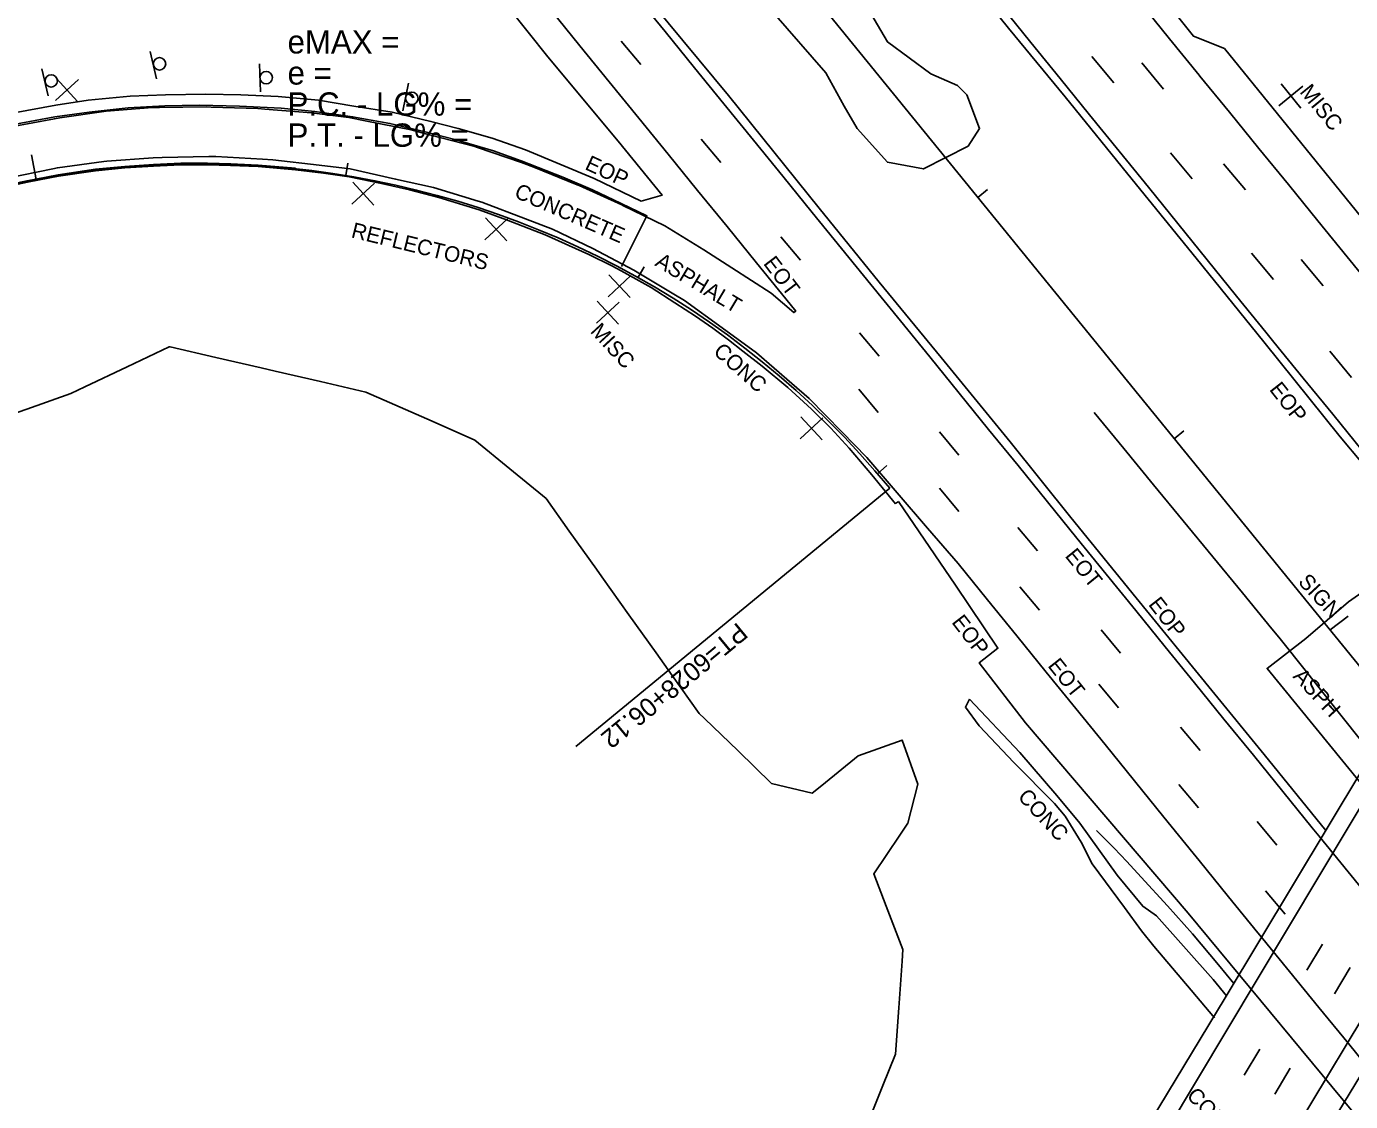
# Model space of a CAD drawing. Extents: x 2132221 to 2141942, y 535736 to 547298.
# Drawn here: x 2137595.1 to 2138020.6, y 540608 to 540953.7 of the extents above; entities that cross this region are included whole.
import ezdxf

# ---------------------------------------------------------------- set-up
doc = ezdxf.new("R2010")
doc.units = 0
for name, color, linetype in [('RD_EX_BldgApp', 7, 'Continuous'), ('RD_EX_BldgApp_txCode', 7, 'Continuous'), ('RD_EX_Bridge', 7, 'Continuous'), ('RD_EX_Bridge_txCode', 7, 'Continuous'), ('RD_EX_Conc', 7, 'Continuous'), ('RD_EX_Conc_txCode', 7, 'Continuous'), ('RD_EX_Driveway', 7, 'Continuous'), ('RD_EX_GuardRail', 7, 'Continuous'), ('RD_EX_Misc', 7, 'Continuous'), ('RD_EX_Misc_txCode', 7, 'Continuous'), ('RD_EX_Road', 7, 'Continuous'), ('RD_EX_Road_txCode', 7, 'Continuous'), ('RD_EX_VEG', 7, 'Continuous'), ('RD_HC_Cl', 7, 'Continuous'), ('RD_HC_Data', 7, 'Continuous'), ('RD_HC_Data_Tic', 7, 'Continuous')]:
    doc.layers.add(name, color=color, linetype=linetype)

msp = doc.modelspace()

# ---------------------------------------------------------------- linework, layer by layer
at = {"layer": 'RD_EX_BldgApp'}
for p, q in [((2137634.84, 540945.63), (2137636.91, 540936.87)), ((2137600.04, 540940.11), (2137602.11, 540931.35)), ((2137669.93, 540941.69), (2137670.29, 540932.69)), ((2137717.88, 540935.42), (2137716.03, 540926.61)), ((2138019.88, 540764.07), (2138014.04, 540759.66))]:
    msp.add_line(p, q, dxfattribs=at)
for centre in [(2137637.85, 540941.69), (2137672.13, 540937.25), (2137603.05, 540936.18), (2137718.93, 540930.58)]:
    msp.add_circle(centre, 2, dxfattribs=at)
at = {"layer": 'RD_EX_Bridge'}
msp.add_lwpolyline([(2137953.8, 540597.33), (2137980.31, 540641.29), (2138035.33, 540732.91), (2138089.95, 540824.31), (2138117.06, 540869.51), (2138150.9, 540828.27), (2138124.68, 540784.61), (2138092.38, 540730.7), (2138062.06, 540680.27), (2138036.85, 540637.89), (2138014.74, 540601.36), (2137987.7, 540555.87)], close=True, dxfattribs=at)
at = {"layer": 'RD_EX_Conc'}
for points in [[(2137591.56, 540922.25), (2137604.25, 540924.64), (2137615.24, 540926.12), (2137627.8, 540927.51), (2137639.53, 540928.18), (2137650.71, 540928.4), (2137663.58, 540928.09), (2137676.96, 540927.37), (2137687.8, 540926.3), (2137699.9, 540924.67), (2137711.9, 540922.49), (2137722.8, 540919.95), (2137732.78, 540917.3), (2137745.15, 540913.67), (2137754.12, 540910.51), (2137767.44, 540905.24), (2137776.95, 540901.14), (2137786.16, 540896.72), (2137794.49, 540892.79), (2137786.35, 540876.46)], [(2137681.53, 540907.58), (2137669.56, 540908.62), (2137660.7, 540909.03), (2137653.28, 540909.24), (2137644.69, 540909.18), (2137635.92, 540908.8), (2137626.74, 540908.22), (2137617.32, 540907.31), (2137605.41, 540905.5), (2137595.4, 540903.61), (2137585.32, 540901.48)], [(2137681.53, 540907.58), (2137690.52, 540906.47), (2137698.78, 540905.33), (2137709.24, 540903.22), (2137718.16, 540901.17), (2137727.57, 540898.64), (2137740.54, 540894.76), (2137749.31, 540891.56), (2137761.8, 540886.64), (2137775.87, 540880.4), (2137783.24, 540876.73), (2137786.25, 540875.07), (2137795.83, 540869.74), (2137803.41, 540864.83), (2137810.12, 540860.51), (2137815.64, 540856.62), (2137820.7, 540852.95), (2137825.34, 540849.31), (2137831.54, 540844.44), (2137839.74, 540837.55), (2137847.33, 540830.57), (2137853.63, 540824.48), (2137859.51, 540818.1), (2137866.79, 540809.5), (2137874.33, 540800.16)], [(2137875.34, 540800.95), (2137874.72, 540800.47), (2137874.33, 540800.16)], [(2137898.15, 540737.34), (2137896.86, 540734.77), (2137901.22, 540728.83), (2137912.36, 540716.94), (2137925.45, 540703.78), (2137928.94, 540699.69), (2137934.07, 540691.32), (2137937.52, 540684.41), (2137947.99, 540670.38), (2137953.44, 540662.81), (2137957.4, 540657.9), (2137969.39, 540643.73), (2137976.91, 540634.88)], [(2137898.15, 540737.34), (2137914.37, 540720.18), (2137926.26, 540706.42), (2137933.62, 540697.48), (2137945.56, 540680.76), (2137953.81, 540670.74), (2137958.24, 540667.69), (2137976.5, 540647.22), (2137980.72, 540641.98)]]:
    msp.add_lwpolyline(points, dxfattribs=at)
at = {"layer": 'RD_EX_Driveway'}
msp.add_lwpolyline([(2138029.88, 540775.65), (2138019.99, 540768.61), (2138006.26, 540756.86), (2137993.79, 540747.23), (2138048.66, 540680.04), (2138101.97, 540613.85)], dxfattribs=at)
msp.add_lwpolyline([(2138029.88, 540775.65), (2138019.99, 540768.61), (2138006.26, 540756.86), (2137993.79, 540747.23), (2138048.66, 540680.04), (2138101.97, 540613.85)], dxfattribs=at)
at = {"layer": 'RD_EX_GuardRail'}
for points in [[(2137938.25, 540829.52), (2137947.77, 540817.93), (2137957.28, 540806.33), (2137966.8, 540794.74), (2137976.32, 540783.15), (2137985.84, 540771.55), (2137995.35, 540759.96), (2137997.51, 540757.33), (2138006.86, 540745.6), (2138016.21, 540733.87), (2138025.56, 540722.14), (2138034.91, 540710.41), (2138044.25, 540698.68), (2138053.6, 540686.95), (2138062.95, 540675.22), (2138072.3, 540663.49), (2138073.97, 540661.4), (2138083.52, 540649.83), (2138093.07, 540638.27), (2138102.62, 540626.7), (2138112.17, 540615.13), (2138121.72, 540603.57), (2138131.28, 540592), (2138137.06, 540584.99)], [(2137939, 540695.13), (2137944.62, 540689.48), (2137948.73, 540685.12), (2137953.29, 540680.12), (2137961.8, 540670.94), (2137969.86, 540661.94), (2137978.12, 540651.97), (2137983.08, 540645.91)]]:
    msp.add_lwpolyline(points, dxfattribs=at)
at = {"layer": 'RD_EX_Misc'}
for p, q in [((2137786.25, 540949.02), (2137792.55, 540941.49)), ((2137937.48, 540944.03), (2137944.5, 540935.58)), ((2137953.53, 540941.96), (2137960.54, 540933.51)), ((2137604.46, 540929.88), (2137611.81, 540936.66)), ((2137604.74, 540936.95), (2137611.53, 540929.6)), ((2137998.28, 540935.2), (2138004.6, 540927.46)), ((2137997.57, 540928.16), (2138005.31, 540934.49)), ((2137811.95, 540917.47), (2137818.24, 540909.94)), ((2137962.7, 540913.1), (2137969.72, 540904.65)), ((2137979.81, 540909.56), (2137986.83, 540901.11)), ((2137699.65, 540896.53), (2137706.99, 540903.32)), ((2137699.93, 540903.6), (2137706.71, 540896.25)), ((2137742.38, 540885.05), (2137749.72, 540891.84)), ((2137742.66, 540892.12), (2137749.44, 540884.77)), ((2137837.57, 540886.08), (2137843.86, 540878.55)), ((2137988.83, 540880.75), (2137995.85, 540872.3)), ((2138004.74, 540878.74), (2138011.76, 540870.29)), ((2137782.01, 540866.79), (2137789.36, 540873.57)), ((2137782.29, 540873.86), (2137789.08, 540866.51)), ((2137778.24, 540858.28), (2137785.59, 540865.06)), ((2137778.53, 540865.34), (2137785.31, 540857.99)), ((2138121.34, 540865.79), (2137957.56, 540592.11)), ((2137862.79, 540855.19), (2137869.09, 540847.67)), ((2138013.91, 540849.26), (2138020.93, 540840.81)), ((2137862.56, 540837.06), (2137868.85, 540829.54)), ((2137981.08, 540562.65), (2138145.31, 540836.26)), ((2137843.69, 540821.09), (2137851.03, 540827.87)), ((2137843.97, 540828.15), (2137850.75, 540820.8)), ((2137888.46, 540823.37), (2137894.76, 540815.85)), ((2137888.46, 540805.26), (2137894.76, 540797.73)), ((2137913.67, 540792.53), (2137919.97, 540785.01)), ((2137914.33, 540773.49), (2137920.63, 540765.97)), ((2137940.43, 540759.66), (2137946.72, 540752.13)), ((2137939.71, 540742.14), (2137946, 540734.61)), ((2137965.99, 540728.37), (2137972.28, 540720.85)), ((2137965.44, 540709.9), (2137971.74, 540702.37)), ((2137990.6, 540697.97), (2137996.9, 540690.44)), ((2137993.28, 540675.77), (2137999.57, 540668.24)), ((2138006.61, 540650.19), (2138011.6, 540658.58)), ((2138015.47, 540642.63), (2138020.46, 540651.01)), ((2137986.45, 540616.44), (2137991.44, 540624.83)), ((2137996.23, 540610.35), (2138001.23, 540618.73))]:
    msp.add_line(p, q, dxfattribs=at)
for points in [[(2137790.84, 540963.72), (2137800.3, 540952.08), (2137809.76, 540940.44), (2137819.23, 540928.81), (2137828.69, 540917.17), (2137838.16, 540905.53), (2137847.62, 540893.89), (2137857.02, 540882.33), (2137866.48, 540870.69), (2137875.93, 540859.04), (2137885.39, 540847.4), (2137894.84, 540835.75), (2137904.3, 540824.11), (2137913.75, 540812.46), (2137923.21, 540800.82), (2137932.66, 540789.17), (2137942.12, 540777.53), (2137951.57, 540765.88), (2137961.03, 540754.24), (2137970.48, 540742.59), (2137979.93, 540730.94), (2137989.39, 540719.3), (2137998.84, 540707.65), (2138008.3, 540696.01), (2138010.41, 540693.41), (2138019.88, 540681.78), (2138029.36, 540670.15)], [(2137953.03, 540961.37), (2137962.47, 540949.72), (2137971.92, 540938.07), (2137972.2, 540937.72), (2137981.68, 540926.09), (2137991.15, 540914.46), (2138000.62, 540902.83), (2138010.09, 540891.2), (2138019.57, 540879.56), (2138029.04, 540867.93)], [(2137763.46, 540959.15), (2137772.92, 540947.51), (2137782.38, 540935.87), (2137791.85, 540924.24), (2137801.31, 540912.6), (2137810.78, 540900.96), (2137820.24, 540889.32), (2137829.7, 540877.69), (2137839.17, 540866.05), (2137842.32, 540862.17), (2137841.7, 540861.66), (2137834.36, 540867.93), (2137821.77, 540876.08), (2137812.82, 540881.87), (2137800.23, 540889.59), (2137786.74, 540896.16), (2137786.42, 540896.31), (2137772.76, 540902.5), (2137772.09, 540902.8), (2137758.17, 540908.4), (2137754.21, 540909.99), (2137739.99, 540914.76), (2137739.16, 540915.04), (2137724.66, 540918.87), (2137718.7, 540920.44), (2137703.99, 540923.34), (2137698.72, 540924.38), (2137686.68, 540925.92), (2137671.73, 540927.13), (2137669.44, 540927.32), (2137654.44, 540927.75), (2137652.81, 540927.8), (2137637.81, 540927.62), (2137635.57, 540927.59), (2137620.69, 540926.43), (2137605.84, 540924.29), (2137604.06, 540924.04), (2137590.17, 540921.37)], [(2137908.42, 540960.24), (2137917.87, 540948.59), (2137927.31, 540936.93), (2137936.75, 540925.28), (2137946.2, 540913.62), (2137955.64, 540901.97), (2137965.09, 540890.32), (2137974.53, 540878.66), (2137983.97, 540867.01), (2137993.42, 540855.35), (2137995.95, 540852.22), (2138005.43, 540840.59), (2138014.9, 540828.96), (2138024.37, 540817.33)], [(2137588.84, 540904.91), (2137603.53, 540907.96), (2137605.05, 540908.28), (2137619.92, 540910.24), (2137620.89, 540910.37), (2137635.85, 540911.4), (2137638.75, 540911.6), (2137653.75, 540911.84), (2137655.92, 540911.87), (2137670.9, 540911.01), (2137674.29, 540910.81), (2137689.19, 540909.06), (2137699.1, 540907.9), (2137713.73, 540904.62), (2137725.92, 540901.88), (2137740.29, 540897.56), (2137741.42, 540897.22), (2137755.42, 540891.86), (2137764.1, 540888.53), (2137777.13, 540882.3), (2137790.29, 540875.36), (2137803.13, 540867.62), (2137806.55, 540865.56), (2137818.68, 540856.74), (2137829.74, 540848.69), (2137841.08, 540838.87), (2137846.61, 540834.07), (2137857.08, 540823.34), (2137865.12, 540815.11), (2137874.91, 540803.74), (2137884.7, 540792.38), (2137894.5, 540781), (2137903.95, 540769.35), (2137913.4, 540757.7), (2137922.84, 540746.05), (2137932.29, 540734.39), (2137941.74, 540722.74), (2137951.18, 540711.09), (2137960.63, 540699.44), (2137970.08, 540687.79), (2137971.95, 540685.48), (2137981.39, 540673.83), (2137990.84, 540662.18), (2137991.45, 540661.42), (2138000.94, 540649.81), (2138010.44, 540638.19), (2138019.93, 540626.58), (2138029.42, 540614.97)]]:
    msp.add_lwpolyline(points, dxfattribs=at)
at = {"layer": 'RD_EX_Road'}
for points in [[(2137665.39, 541255.65), (2137682.63, 541234.38), (2137705.96, 541205.63), (2137727.14, 541179.43), (2137748.95, 541152.84), (2137771.36, 541125.05), (2137798.05, 541092.41), (2137817.52, 541068.57), (2137837.23, 541044.16), (2137858.25, 541018.24), (2137883.99, 540986.38), (2137910.7, 540953.12), (2137928.94, 540931.06), (2137950.42, 540904.48), (2137971.03, 540879.2), (2137992.75, 540852.25), (2138017.27, 540821.73), (2138038.83, 540795.97), (2138058.49, 540771.66)], [(2137608.31, 541191.93), (2137623.92, 541172.32), (2137642.57, 541149.16), (2137665.11, 541121.63), (2137684.31, 541097.78), (2137705.95, 541071.12), (2137727.57, 541044.71), (2137751.75, 541015.45), (2137774.93, 540987.02), (2137796.65, 540960.53), (2137820.65, 540931.47), (2137849.79, 540895.28), (2137869.08, 540871.48), (2137889.04, 540847.2), (2137911.26, 540820.12), (2137930.76, 540795.79), (2137951.72, 540769.94), (2137976.05, 540740.12), (2137992.81, 540719.57), (2138012.65, 540695.15)], [(2137582.75, 541165.94), (2137604.28, 541139.57), (2137634.31, 541102.54), (2137665.62, 541063.89), (2137693.36, 541029.71), (2137721.58, 540994.92), (2137743.66, 540967.84), (2137762.64, 540943.97), (2137785.25, 540916.82), (2137799.37, 540899.43), (2137792.62, 540897.56), (2137777.51, 540904.78)], [(2137847.49, 541126.97), (2137852.85, 541113.41), (2137857.87, 541102.35), (2137865.92, 541086.12), (2137877.49, 541065.13), (2137886.36, 541051.27), (2137895.23, 541037.41), (2137906.52, 541022.59), (2137917.82, 541007.76), (2137926.88, 541000.16), (2137935.93, 540992.57), (2137946.76, 540979.8), (2137970.1, 540950.55), (2137980.09, 540946.63), (2138014.16, 540904.58), (2138060.47, 540847.43), (2138120.55, 540777.71)], [(2137591.11, 540925.96), (2137604.52, 540928.37), (2137614.89, 540929.97), (2137628.46, 540931.27), (2137639.74, 540931.72), (2137652.78, 540931.88), (2137663.97, 540931.74), (2137676.01, 540931.12), (2137688.89, 540929.95), (2137700.28, 540928.08), (2137712.62, 540926.13), (2137725.05, 540923.14), (2137733.84, 540920.93), (2137744.79, 540917.74), (2137755.47, 540914.07), (2137777.51, 540904.78)], [(2137681.58, 540908.08), (2137669.59, 540909.12), (2137660.72, 540909.53), (2137653.29, 540909.74), (2137644.67, 540909.68), (2137635.9, 540909.3), (2137626.7, 540908.71), (2137617.26, 540907.81), (2137605.33, 540905.99), (2137595.31, 540904.1), (2137585.2, 540901.97)], [(2138244.22, 540344.28), (2138234.7, 540354.22), (2138208.65, 540383.09), (2138201.29, 540391.25), (2138195.4, 540387.67), (2138180.18, 540405.51), (2138141.91, 540452.23), (2138109.14, 540494.28), (2138028.11, 540596.49), (2137968.46, 540668.53), (2137916.16, 540729.78), (2137901.22, 540749.03), (2137907.3, 540753.74), (2137893.66, 540774.07), (2137875.34, 540800.95)]]:
    msp.add_lwpolyline(points, dxfattribs=at)
at = {"layer": 'RD_EX_VEG'}
for points in [[(2137865.41, 540959.68), (2137871.8, 540948.73), (2137885.73, 540938.43), (2137894.34, 540934.71), (2137897.3, 540931.69), (2137901.38, 540920.84), (2137897.68, 540915.21), (2137883.32, 540907.9), (2137871.75, 540910.01), (2137862.09, 540920.9), (2137857.85, 540928.11), (2137851.93, 540938.76), (2137835.2, 540958.13)], [(2137864.69, 540599.16), (2137870.29, 540613.08), (2137874.34, 540623.17), (2137875.41, 540638.13), (2137876.48, 540653.09), (2137876.75, 540656.84), (2137871.36, 540670.84), (2137867.4, 540681.15), (2137875.76, 540693.61), (2137878.35, 540697.46), (2137881.55, 540710.01), (2137876.48, 540724.18), (2137862.32, 540719.1), (2137850.71, 540709.6), (2137847.63, 540707.08), (2137834.54, 540710.28), (2137823.76, 540720.7), (2137812.97, 540731.12), (2137811.31, 540732.73), (2137802.61, 540744.95), (2137797.42, 540752.24), (2137788.72, 540764.45), (2137780.02, 540776.67), (2137778.23, 540779.18), (2137769.53, 540791.4), (2137762.07, 540801.88), (2137750.47, 540811.39), (2137739.19, 540820.64), (2137725.48, 540826.72), (2137711.76, 540832.79), (2137704.2, 540836.14), (2137689.59, 540839.51), (2137674.97, 540842.87), (2137670.55, 540843.89), (2137655.93, 540847.26), (2137641.31, 540850.62), (2137640.93, 540850.71), (2137627.4, 540844.23), (2137613.88, 540837.76), (2137609.39, 540835.61), (2137595.23, 540830.66), (2137581.87, 540825.99)]]:
    msp.add_lwpolyline(points, dxfattribs=at)
at = {"layer": 'RD_HC_Cl'}
msp.add_line((2136971.61, 542041.65), (2141699.63, 536226.46), dxfattribs=at)
msp.add_arc((2137651.45, 540623.13), 286.38, 39.4681, 129.0936, dxfattribs=at)
at = {"layer": 'RD_HC_Data'}
msp.add_line((2137872.53, 540805.17), (2137771.64, 540722.09), dxfattribs=at)
at = {"layer": 'RD_HC_Data_Tic'}
for p, q in [((2137598.22, 540904.52), (2137596.73, 540912.38)), ((2137697.7, 540905.76), (2137698.35, 540909.7)), ((2137900.87, 540898.71), (2137903.98, 540901.24)), ((2137791.6, 540872.88), (2137793.56, 540876.37)), ((2137963.96, 540821.12), (2137967.06, 540823.64)), ((2137868.59, 540809.86), (2137871.63, 540812.46))]:
    msp.add_line(p, q, dxfattribs=at)

# ---------------------------------------------------------------- texts
at = {"layer": 'RD_EX_BldgApp_txCode'}
msp.add_text('SIGN', height=5, rotation=312.6539, dxfattribs=at).set_placement((2138003.5, 540774.88))
at = {"layer": 'RD_EX_Bridge_txCode'}
msp.add_text('CONC', height=5, rotation=314.0169, dxfattribs=at).set_placement((2137967.63, 540609.58))
at = {"layer": 'RD_EX_Conc_txCode'}
for s, rotation, p in [('CONCRETE', 336.4924, (2137751.53, 540898.86)), ('CONC', 318.3049, (2137815.52, 540848.69)), ('CONC', 312.6539, (2137913.4, 540705.75))]:
    msp.add_text(s, height=5, rotation=rotation, dxfattribs=at).set_placement(p)
at = {"layer": 'RD_EX_Misc_txCode'}
for s, rotation, p in [(' MISC', 309.2571, (2138002.88, 540934.03)), ('REFLECTORS', 346.314, (2137699.19, 540885.91)), ('EOT', 307.295, (2137831.69, 540877.44)), (' MISC', 312.7026, (2137774.76, 540856.83)), ('EOT', 309.1381, (2137928.62, 540783.35)), ('EOT', 308.5659, (2137923.09, 540748.04))]:
    msp.add_text(s, height=5, rotation=rotation, dxfattribs=at).set_placement(p)
at = {"layer": 'RD_EX_Road_txCode'}
for s, rotation, p in [('EOP', 335.1447, (2137774.25, 540907.9)), ('ASPHALT', 329.0928, (2137796.77, 540876.94)), ('EOP', 308.265, (2137994.31, 540836.9)), ('EOP', 307.9232, (2137955.42, 540767.78)), ('EOP', 307.6086, (2137892.21, 540762.08)), ('ASPH', 312.6403, (2138001.83, 540744.5))]:
    msp.add_text(s, height=5, rotation=rotation, dxfattribs=at).set_placement(p)
at = {"layer": 'RD_HC_Data'}
for s, p in [('eMAX = ', (2137679, 540945)), ('e = ', (2137679, 540935)), ('P.C. - LG% = ', (2137679, 540925)), ('P.T. - LG% = ', (2137679, 540915))]:
    msp.add_text(s, height=7.5, dxfattribs=at).set_placement(p)
msp.add_text('PT=6028+06.12', height=6, rotation=219.4681, dxfattribs=at).set_placement((2137823.63, 540762.31))

doc.saveas('drawing.dxf')
